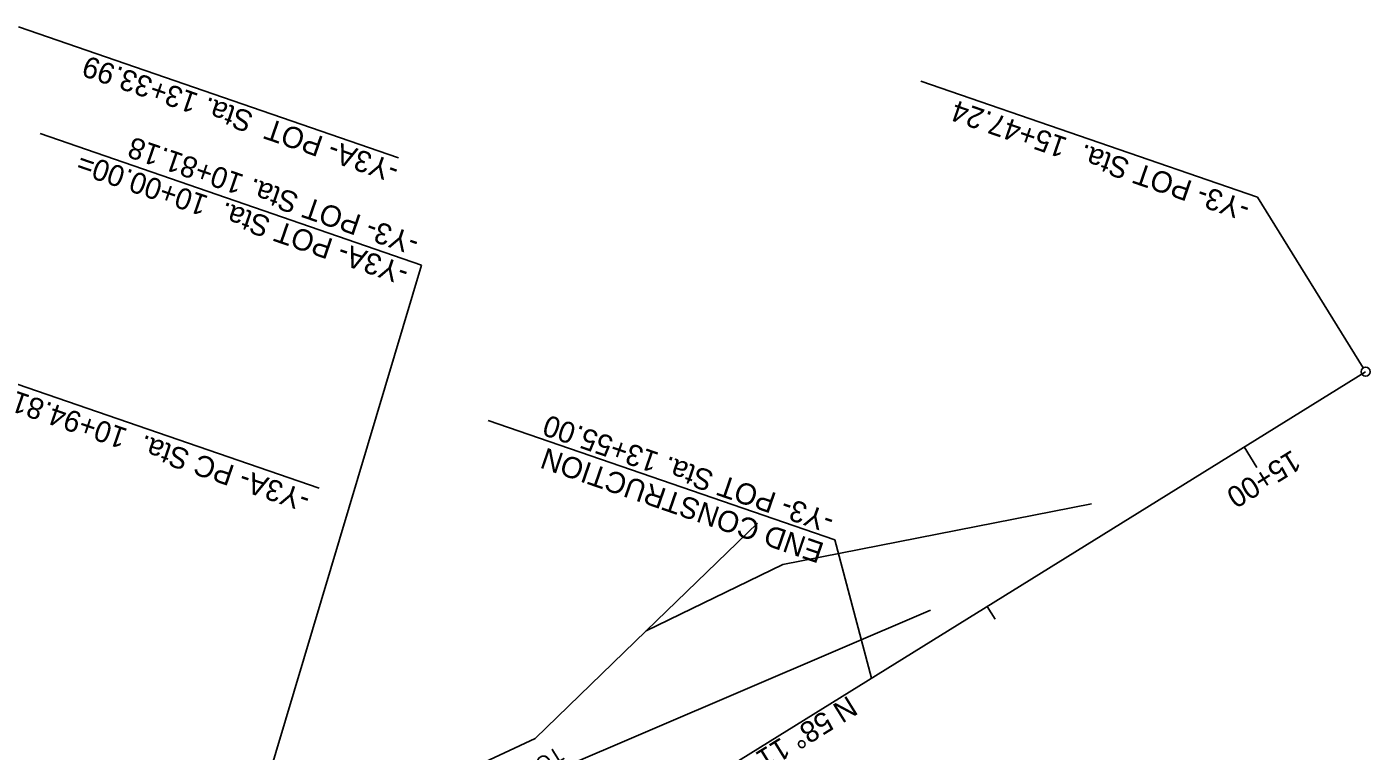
# Model space of a CAD drawing. Extents: x 472216 to 481979, y 489069 to 507339.
# Drawn here: x 480859.9 to 481304, y 493261.6 to 493500.9 of the extents above; entities that cross this region are included whole.
import ezdxf

# ---------------------------------------------------------------- set-up
doc = ezdxf.new("R2010")
doc.units = 0
for name, color, linetype in [('Old_Level_12', 7, 'Continuous'), ('Prop Drainage Structure Pipe CSP 15in', 7, 'Continuous'), ('Sheet North Arrow Point CELL', 7, 'Continuous'), ('Sheet PE Seal Cell', 7, 'Continuous'), ('Sheet Plan And Profile CELL', 7, 'Continuous'), ('Sheet Profile Grid Major CELL', 7, 'Continuous'), ('Sheet Profile Grid Minor CELL', 7, 'Continuous'), ('Sheet Sticker Incomplete CELL', 7, 'Continuous')]:
    doc.layers.add(name, color=color, linetype=linetype)

msp = doc.modelspace()

# ---------------------------------------------------------------- linework, layer by layer
at = {"layer": 'Old_Level_12'}
for p, q in [((480982.73, 493457.6), (480857.1, 493500.89)), ((481266.72, 493444.59), (481155.39, 493482.94)), ((480864.36, 493465.61), (480990.42, 493422.17)), ((481301.67, 493388.22), (481266.72, 493444.59)), ((480925.63, 493205.7), (480990.42, 493422.17)), ((480956.58, 493348.44), (480839.82, 493388.67)), ((481012.45, 493370.82), (481127.03, 493331.34)), ((481139.08, 493285.64), (481127.03, 493331.34))]:
    msp.add_line(p, q, dxfattribs=at)
msp.add_circle((481302.46, 493386.95), 1.5, dxfattribs=at)
at = {"layer": 'Sheet North Arrow Point CELL'}
msp.add_line((480837.38, 493098.56), (481302.46, 493386.95), dxfattribs=at)
msp.add_arc((480155.89, 492286.67), 1060, 12.98112, 71.78843, dxfattribs=at)
msp.add_arc((480155.89, 492286.67), 1060, 12.98112, 71.78843, dxfattribs=at)
at = {"layer": 'Sheet PE Seal Cell'}
msp.add_line((481179.96, 493305.11), (481177.33, 493309.36), dxfattribs=at)
at = {"layer": 'Sheet Profile Grid Minor CELL'}
msp.add_line((481266.53, 493355.26), (481262.31, 493362.06), dxfattribs=at)
at = {"layer": 'Sheet Sticker Incomplete CELL'}
for p, q in [((481211.81, 493343.31), (481109.87, 493323.26)), ((481064.66, 493301.3), (481101.44, 493336.86)), ((481064.66, 493301.3), (481109.87, 493323.26)), ((481034.51, 493255.05), (481158.62, 493308.16)), ((481027.91, 493265.68), (481064.66, 493301.3)), ((480982.22, 493244.48), (481027.91, 493265.68))]:
    msp.add_line(p, q, dxfattribs=at)

# ---------------------------------------------------------------- texts
at = {"layer": 'Old_Level_12'}
for s, p in [('-Y3A- POT  Sta. 13+33.99', (480983.44, 493455.8)), ('-Y3- POT Sta.  15+47.24', (481264.78, 493443.14)), ('-Y3- POT Sta. 10+81.18', (480990.1, 493431.87)), ('-Y3A- POT Sta.  10+00.00=', (480986.68, 493421.95)), ('-Y3A- PC Sta.  10+94.81', (480954.09, 493347.04)), ('-Y3- POT Sta. 13+55.00', (481127.31, 493340.02)), ('END CONSTRUCTION', (481123.89, 493330.1))]:
    msp.add_text(s, height=7, rotation=160.9892, dxfattribs=at).set_placement(p)
at = {"layer": 'Prop Drainage Structure Pipe CSP 15in'}
msp.add_text('TO EXIST', height=5, rotation=211.8022, dxfattribs=at).set_placement((481035.23, 493263.3))
at = {"layer": 'Sheet Plan And Profile CELL'}
msp.add_text('N 58%%d 11\' 52.1" E', height=7, rotation=211.8022, dxfattribs=at).set_placement((481131.48, 493280.09))
at = {"layer": 'Sheet Profile Grid Major CELL'}
msp.add_text('15+00', height=7, rotation=211.8022, dxfattribs=at).set_placement((481278.2, 493361.32))

doc.saveas('drawing.dxf')
